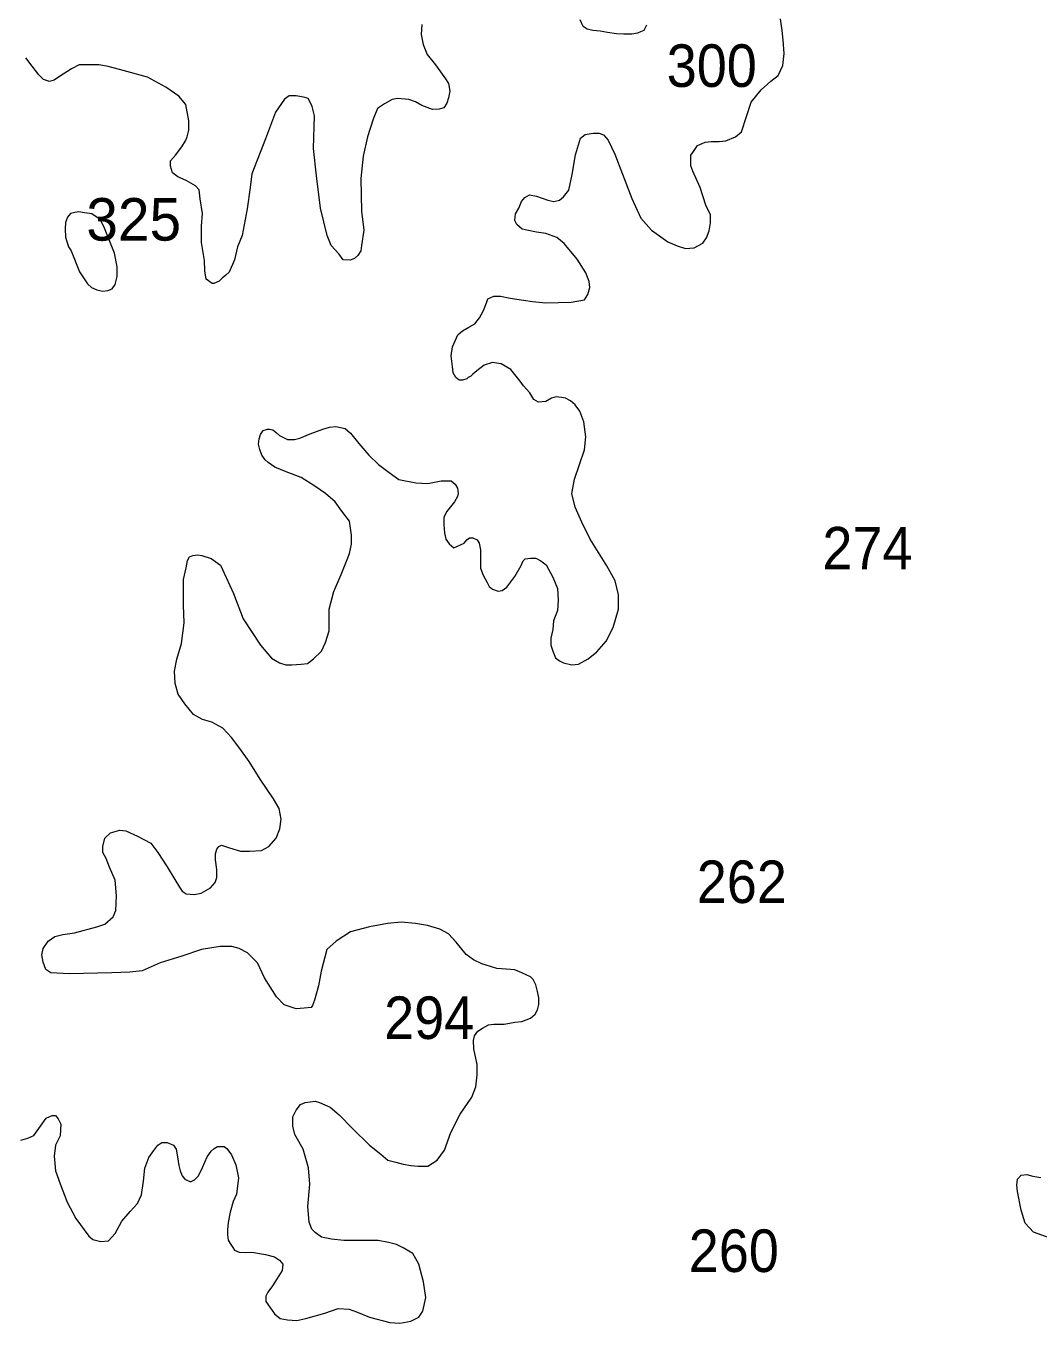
# Model space of a CAD drawing. Extents: x 445.4 to 500, y 8728.7 to 8784.
# Drawn here: x 482.088 to 485.899, y 8747.768 to 8752.648 of the extents above; entities that cross this region are included whole.
import ezdxf

# ---------------------------------------------------------------- set-up
doc = ezdxf.new("R2010")
doc.units = 0
doc.header["$LTSCALE"] = 0.064
doc.layers.add('2', color=7, linetype='Continuous', lineweight=13)
doc.layers.add('21', color=7, linetype='Continuous')

msp = doc.modelspace()

# ---------------------------------------------------------------- linework, layer by layer
at = {"layer": '2'}
for points in [[(484.0975, 8751.9926), (484.1123, 8752.0049), (484.1321, 8752.0296), (484.1444, 8752.0888), (484.1568, 8752.1628), (484.1766, 8752.2254), (484.1939, 8752.2402), (484.2236, 8752.2452), (484.2458, 8752.2452), (484.2631, 8752.2378), (484.2804, 8752.218), (484.3051, 8752.1662), (484.3347, 8752.0898), (484.3693, 8751.9985), (484.4039, 8751.9245), (484.4435, 8751.8801), (484.5052, 8751.8357), (484.5398, 8751.821), (484.5719, 8751.8111), (484.6041, 8751.8136), (484.6362, 8751.8308), (484.651, 8751.8505), (484.6609, 8751.8777), (484.6658, 8751.9073), (484.6658, 8751.9369), (484.6485, 8751.9739), (484.6263, 8752.0405), (484.5991, 8752.1021), (484.5917, 8752.1218), (484.5917, 8752.144), (484.5917, 8752.1613), (484.6016, 8752.1761), (484.6164, 8752.1983), (484.6337, 8752.2057), (484.6461, 8752.2106), (484.6683, 8752.2131), (484.6979, 8752.2131), (484.7227, 8752.2156), (484.7597, 8752.2304), (484.782, 8752.2501), (484.8017, 8752.3068), (484.819, 8752.3611), (484.8561, 8752.4079), (484.8931, 8752.44), (484.9203, 8752.4622), (484.9376, 8752.4992), (484.9425, 8752.5442), (484.9391, 8752.5945), (484.9357, 8752.6313), (484.929, 8752.6749)], [(483.579, 8752.6535), (483.5768, 8752.6156), (483.5835, 8752.5778), (483.5991, 8752.54), (483.6303, 8752.5022), (483.6548, 8752.4666), (483.6682, 8752.4488), (483.6793, 8752.431), (483.6838, 8752.4021), (483.6793, 8752.3776), (483.6726, 8752.3576), (483.6615, 8752.3398), (483.6436, 8752.3353), (483.6191, 8752.3331), (483.579, 8752.3487), (483.5545, 8752.362), (483.53, 8752.3709), (483.4876, 8752.3754), (483.4676, 8752.3709), (483.4386, 8752.3553), (483.4118, 8752.3375), (483.3962, 8752.2975), (483.374, 8752.2307)], [(484.4246, 8752.6511), (484.4143, 8752.6307), (484.4024, 8752.6256), (484.3904, 8752.6205), (484.37, 8752.6171), (484.3393, 8752.6171), (484.312, 8752.6188), (484.2778, 8752.6239), (484.2505, 8752.629), (484.2232, 8752.6307), (484.2011, 8752.6358), (484.1857, 8752.646), (484.1755, 8752.6716)], [(483.374, 8752.2307), (483.3581, 8752.1581), (483.3492, 8752.0735), (483.3514, 8751.9512), (483.3603, 8751.88), (483.3514, 8751.8221), (483.3492, 8751.8021), (483.338, 8751.7843), (483.3247, 8751.7732), (483.3091, 8751.7665), (483.2823, 8751.7687), (483.2667, 8751.791), (483.2378, 8751.8221), (483.2221, 8751.8599), (483.1976, 8751.9623), (483.182, 8752.0846), (483.1709, 8752.187), (483.1749, 8752.3099), (483.166, 8752.3455), (483.1571, 8752.3633), (483.1504, 8752.3745), (483.1392, 8752.3789), (483.1058, 8752.3856), (483.0791, 8752.3856), (483.0612, 8752.3722), (483.0278, 8752.3233), (482.9899, 8752.2232), (482.9386, 8752.0919), (482.9319, 8752.0407), (482.9208, 8751.9606), (482.9028, 8751.8596), (482.8849, 8751.8174), (482.8738, 8751.7684), (482.8537, 8751.7217), (482.8404, 8751.7106), (482.827, 8751.6994), (482.8158, 8751.6883), (482.7958, 8751.6794), (482.7891, 8751.6794), (482.7668, 8751.695), (482.7623, 8751.7261), (482.7601, 8751.7662), (482.749, 8751.8329), (482.749, 8751.8952), (482.7534, 8751.9419), (482.7445, 8751.9976), (482.7401, 8752.0309), (482.7267, 8752.0465), (482.691, 8752.0665), (482.6598, 8752.0799), (482.6398, 8752.0955), (482.6331, 8752.1199), (482.6331, 8752.14), (482.6509, 8752.1622), (482.6754, 8752.1934), (482.6888, 8752.2156), (482.6955, 8752.2312), (482.7022, 8752.2556), (482.7022, 8752.2912), (482.6908, 8752.3526), (482.664, 8752.3838), (482.615, 8752.4171), (482.5459, 8752.455), (482.44, 8752.484), (482.3976, 8752.4951), (482.3642, 8752.5018), (482.3374, 8752.5018), (482.2884, 8752.5018), (482.2594, 8752.4862), (482.2104, 8752.4551), (482.1948, 8752.4439), (482.177, 8752.4395), (482.1547, 8752.4462), (482.1368, 8752.464), (482.1123, 8752.4973), (482.0878, 8752.5285)], [(484.0076, 8750.6454), (484.0274, 8750.6356), (484.0472, 8750.6208), (484.0719, 8750.5739), (484.0892, 8750.532), (484.0919, 8750.4883), (484.0895, 8750.4489), (484.0746, 8750.4094), (484.0722, 8750.3774), (484.0648, 8750.3453), (484.0648, 8750.3182), (484.0722, 8750.296), (484.0821, 8750.2713), (484.0969, 8750.259), (484.1117, 8750.2516), (484.1438, 8750.2442), (484.1685, 8750.2466), (484.2056, 8750.2664), (484.2377, 8750.2935), (484.2723, 8750.333), (484.2995, 8750.3848), (484.3193, 8750.4538), (484.3193, 8750.5081), (484.3069, 8750.5599), (484.2748, 8750.6166), (484.213, 8750.7177), (484.181, 8750.7806), (484.1563, 8750.8373), (484.1439, 8750.8891), (484.1538, 8750.9434), (484.191, 8751.0528), (484.1959, 8751.1021), (484.1885, 8751.1589), (484.1737, 8751.1983), (484.1564, 8751.223), (484.1391, 8751.2378), (484.1193, 8751.2477), (484.1045, 8751.2501), (484.0847, 8751.2526), (484.0674, 8751.2477), (484.0452, 8751.2353), (484.018, 8751.2329), (484.0007, 8751.2427), (483.9859, 8751.2674), (483.9612, 8751.2945), (483.9488, 8751.3118), (483.9142, 8751.3549), (483.8771, 8751.3771), (483.8598, 8751.3796), (483.845, 8751.3821), (483.8129, 8751.3722), (483.7857, 8751.35), (483.7709, 8751.3377), (483.7634, 8751.3303), (483.7536, 8751.3253), (483.7486, 8751.3204), (483.7313, 8751.3155), (483.719, 8751.3155), (483.7066, 8751.3253), (483.6967, 8751.3426), (483.6943, 8751.3673), (483.6893, 8751.4067), (483.6943, 8751.4413), (483.714, 8751.4856), (483.7313, 8751.5004), (483.756, 8751.5152), (483.7783, 8751.5276), (483.7956, 8751.5498), (483.8104, 8751.5769), (483.8227, 8751.6065), (483.8277, 8751.6213), (483.8499, 8751.6312), (483.8746, 8751.6312), (483.9117, 8751.6238), (483.9611, 8751.6164), (483.9957, 8751.6114), (484.0451, 8751.6065), (484.1415, 8751.609), (484.1914, 8751.6177), (484.2037, 8751.6374), (484.2112, 8751.6646), (484.2087, 8751.6868), (484.1963, 8751.7188), (484.1642, 8751.7706), (484.1148, 8751.8298), (484.0876, 8751.852), (484.0456, 8751.8668), (484.011, 8751.8717), (483.974, 8751.8791), (483.9567, 8751.8841), (483.9369, 8751.9013), (483.9295, 8751.9161), (483.932, 8751.9408), (483.9443, 8751.963), (483.9542, 8751.9877), (483.9665, 8752.0025), (483.9838, 8752.0123), (484.011, 8752.0074), (484.053, 8751.9926), (484.0753, 8751.9877), (484.0975, 8751.9926)], [(482.6966, 8750.6365), (482.704, 8750.6513), (482.7164, 8750.6562), (482.7337, 8750.6587), (482.751, 8750.6562), (482.7856, 8750.6439), (482.8202, 8750.6192), (482.8424, 8750.5724), (482.8696, 8750.5132), (482.9067, 8750.417), (482.9709, 8750.3183), (483.0129, 8750.269), (483.0425, 8750.2517), (483.0673, 8750.2443), (483.0895, 8750.2443), (483.1241, 8750.2468), (483.1488, 8750.2493), (483.171, 8750.2665), (483.2007, 8750.2961), (483.2155, 8750.3282), (483.2303, 8750.3726), (483.2303, 8750.4219), (483.2303, 8750.454), (483.2476, 8750.5206), (483.2748, 8750.5847), (483.2946, 8750.634), (483.3069, 8750.6636), (483.3143, 8750.6981), (483.3143, 8750.7327), (483.3069, 8750.7845), (483.2775, 8750.823), (483.2528, 8750.8575), (483.2158, 8750.8896), (483.1762, 8750.9167), (483.1243, 8750.9488), (483.0675, 8750.9709), (483.0255, 8750.9882), (483.0008, 8751.0055), (482.9885, 8751.0153), (482.9761, 8751.0326), (482.9687, 8751.0548), (482.9637, 8751.0745), (482.9662, 8751.0943), (482.9712, 8751.1115), (482.981, 8751.1263), (482.9983, 8751.1313), (483.0058, 8751.1313), (483.0181, 8751.1288), (483.0305, 8751.1189), (483.0428, 8751.1066), (483.0725, 8751.0918), (483.0996, 8751.0918), (483.1194, 8751.0967), (483.1589, 8751.114), (483.2059, 8751.1313), (483.2306, 8751.1387), (483.2553, 8751.1411), (483.2899, 8751.1337), (483.3097, 8751.1165), (483.3418, 8751.077), (483.3788, 8751.0326), (483.4159, 8750.9981), (483.4554, 8750.9685), (483.4925, 8750.9414), (483.5567, 8750.929), (483.6012, 8750.9266), (483.6518, 8750.9365), (483.6889, 8750.9365), (483.7037, 8750.9241), (483.7136, 8750.9093), (483.7161, 8750.8896), (483.7136, 8750.8773), (483.7012, 8750.8575), (483.6716, 8750.8205), (483.6617, 8750.7984), (483.6617, 8750.7712), (483.6642, 8750.7416), (483.6691, 8750.717), (483.6815, 8750.6997), (483.6988, 8750.6849), (483.7383, 8750.7022), (483.7482, 8750.7145), (483.7581, 8750.7219), (483.7704, 8750.7219), (483.7877, 8750.7145), (483.7951, 8750.7022), (483.8001, 8750.6775), (483.8001, 8750.6084), (483.81, 8750.5813), (483.8248, 8750.5542), (483.8322, 8750.5394), (483.8446, 8750.5295), (483.8668, 8750.5221), (483.8816, 8750.5246), (483.8989, 8750.5369), (483.9286, 8750.5764), (483.9533, 8750.6183), (483.9607, 8750.6356), (483.9681, 8750.643), (483.9879, 8750.6454), (484.0076, 8750.6454)], [(483.5553, 8749.2715), (483.5009, 8749.2764), (483.449, 8749.2715), (483.3823, 8749.2591), (483.3106, 8749.2394), (483.2563, 8749.2049), (483.2217, 8749.1728), (483.1995, 8749.0914), (483.1896, 8749.0372), (483.1748, 8748.9829), (483.1673, 8748.9632), (483.1624, 8748.9558), (483.1352, 8748.9533), (483.1056, 8748.9508), (483.0611, 8748.9656), (483.0314, 8748.9952), (482.987, 8749.0668), (482.9598, 8749.1235), (482.9227, 8749.1605), (482.8906, 8749.1777), (482.8634, 8749.1851), (482.819, 8749.1851), (482.7498, 8749.1728), (482.6757, 8749.1481), (482.5941, 8749.1235), (482.5259, 8749.0936), (482.479, 8749.0887), (482.4122, 8749.0862), (482.2516, 8749.0813), (482.1825, 8749.0862), (482.1627, 8749.0986), (482.1528, 8749.1257), (482.1479, 8749.1528), (482.1528, 8749.1775), (482.1726, 8749.2046), (482.1973, 8749.2219), (482.2269, 8749.2293), (482.2714, 8749.2367), (482.3554, 8749.2589), (482.3851, 8749.2688), (482.4172, 8749.2959), (482.4271, 8749.3205), (482.4295, 8749.3748), (482.4246, 8749.434), (482.4024, 8749.4833), (482.39, 8749.5162), (482.3777, 8749.5384), (482.3777, 8749.5606), (482.3851, 8749.5926), (482.4073, 8749.6124), (482.4419, 8749.6222), (482.4641, 8749.6198), (482.5086, 8749.6), (482.558, 8749.5729), (482.5852, 8749.5384), (482.6198, 8749.4841), (482.6495, 8749.4373), (482.6668, 8749.4077), (482.6766, 8749.3929), (482.6915, 8749.383), (482.7211, 8749.3805), (482.7483, 8749.3855), (482.7829, 8749.4052), (482.8002, 8749.4249), (482.8076, 8749.4447), (482.8076, 8749.4743), (482.8026, 8749.5113), (482.8026, 8749.5335), (482.8076, 8749.5507), (482.815, 8749.5606), (482.8249, 8749.5655), (482.8397, 8749.5606), (482.8545, 8749.5556), (482.8965, 8749.5433), (482.9311, 8749.5433), (482.9756, 8749.5458), (483.0028, 8749.5606), (483.03, 8749.5926), (483.0448, 8749.6272), (483.0497, 8749.6642), (483.0423, 8749.7036), (483.0201, 8749.7406), (482.9707, 8749.8146), (482.9288, 8749.8803), (482.8942, 8749.9296), (482.8621, 8749.9716), (482.83, 8750.0061), (482.788, 8750.0283), (482.7534, 8750.0382), (482.7188, 8750.0579), (482.6867, 8750.0974), (482.662, 8750.1344), (482.6496, 8750.1738), (482.6471, 8750.2207), (482.657, 8750.2651), (482.6743, 8750.3243), (482.6843, 8750.4022), (482.6818, 8750.4688), (482.6818, 8750.565), (482.6917, 8750.6094), (482.6966, 8750.6365)], [(483.0434, 8748.0048), (483.0558, 8747.99), (483.0533, 8747.9653), (483.0409, 8747.9456), (483.0162, 8747.9086), (482.9989, 8747.8839), (482.9915, 8747.8691), (482.9915, 8747.8494), (483.0064, 8747.8272), (483.0237, 8747.8025), (483.0459, 8747.7853), (483.0731, 8747.7803), (483.1077, 8747.7779), (483.1422, 8747.7853), (483.2139, 8747.805), (483.2633, 8747.8223), (483.3053, 8747.8198), (483.3325, 8747.8099), (483.3819, 8747.7902), (483.4585, 8747.7705), (483.4956, 8747.768), (483.5376, 8747.7754), (483.5672, 8747.7902), (483.5821, 8747.8124), (483.5944, 8747.8642), (483.5845, 8747.9234), (483.5672, 8747.99), (483.545, 8748.0294), (483.5079, 8748.0516), (483.4832, 8748.064), (483.4536, 8748.0714), (483.414, 8748.0788), (483.2856, 8748.0788), (483.2386, 8748.0837), (483.2015, 8748.0911), (483.1768, 8748.1084), (483.1645, 8748.1207), (483.1546, 8748.1478), (483.1497, 8748.207), (483.1571, 8748.2909), (483.1521, 8748.3525), (483.1324, 8748.4216), (483.1002, 8748.4772), (483.0928, 8748.5092), (483.0928, 8748.5437), (483.1052, 8748.5684), (483.1225, 8748.5906), (483.1398, 8748.598), (483.1768, 8748.6029), (483.1941, 8748.598), (483.2336, 8748.5807), (483.2682, 8748.5511), (483.3177, 8748.4994), (483.3819, 8748.4377), (483.4239, 8748.4032), (483.4511, 8748.381), (483.4807, 8748.3736), (483.5079, 8748.3662), (483.5376, 8748.3612), (483.5647, 8748.3588), (483.6018, 8748.3588), (483.6364, 8748.381), (483.6636, 8748.418), (483.6883, 8748.4846), (483.7229, 8748.5536), (483.7673, 8748.6177), (483.7822, 8748.6572), (483.7871, 8748.7016), (483.7871, 8748.7411), (483.7748, 8748.8002), (483.7727, 8748.831), (483.7776, 8748.8483), (483.79, 8748.8656), (483.8073, 8748.8779), (483.8295, 8748.8902), (483.8493, 8748.8927), (483.8888, 8748.8927), (483.9284, 8748.9001), (483.9555, 8748.9026), (483.9877, 8748.9149), (484.005, 8748.9297), (484.0148, 8748.947), (484.0198, 8748.9667), (484.0198, 8748.9914), (484.0148, 8749.016), (484.0074, 8749.0407), (483.9975, 8749.0604), (483.9877, 8749.0703), (483.9555, 8749.0851), (483.9284, 8749.0974), (483.8962, 8749.0999), (483.8617, 8749.1023), (483.8369, 8749.1097), (483.8048, 8749.1196), (483.7727, 8749.1344), (483.7455, 8749.1541), (483.7085, 8749.201), (483.6788, 8749.232), (483.6467, 8749.2493), (483.5997, 8749.2641), (483.5553, 8749.2715)], [(482.0686, 8748.4564), (482.0958, 8748.4638), (482.118, 8748.4737), (482.1427, 8748.5082), (482.165, 8748.5385), (482.1872, 8748.5483), (482.1996, 8748.5483), (482.2094, 8748.536), (482.2193, 8748.5163), (482.2168, 8748.4719), (482.1996, 8748.4374), (482.1946, 8748.3954), (482.1996, 8748.3412), (482.2168, 8748.2918), (482.244, 8748.2228), (482.2761, 8748.1611), (482.3256, 8748.0945), (482.3404, 8748.0822), (482.37, 8748.0748), (482.3997, 8748.0773), (482.4244, 8748.1044), (482.4491, 8748.1513), (482.4812, 8748.1883), (482.5084, 8748.2178), (482.5232, 8748.2499), (482.5306, 8748.3017), (482.5356, 8748.351), (482.5504, 8748.3905), (482.5702, 8748.4176), (482.585, 8748.4374), (482.5998, 8748.4472), (482.6196, 8748.4472), (482.6443, 8748.4374), (482.6542, 8748.4226), (482.6591, 8748.393), (482.6641, 8748.3609), (482.669, 8748.3412), (482.6764, 8748.3214), (482.6863, 8748.3091), (482.7085, 8748.2992), (482.7234, 8748.3066), (482.7382, 8748.3214), (482.753, 8748.3535), (482.7703, 8748.393), (482.7851, 8748.4152), (482.7975, 8748.425), (482.8098, 8748.4324), (482.8345, 8748.4324), (482.8444, 8748.425), (482.8617, 8748.4004), (482.879, 8748.3634), (482.8889, 8748.314), (482.8815, 8748.2524), (482.8691, 8748.2252), (482.8568, 8748.1858), (482.8494, 8748.1463), (482.8469, 8748.1192), (482.8469, 8748.0995), (482.8494, 8748.0797), (482.8568, 8748.0674), (482.8667, 8748.0526), (482.8741, 8748.0427), (482.8914, 8748.0353), (482.9136, 8748.0329), (482.9383, 8748.0353), (482.9902, 8748.0255), (483.0237, 8748.0171), (483.0434, 8748.0048)], [(485.9445, 8748.088), (485.8818, 8748.1104), (485.8504, 8748.1439), (485.8348, 8748.1931), (485.8213, 8748.2624), (485.8191, 8748.287), (485.8213, 8748.3093), (485.8348, 8748.325), (485.8571, 8748.3272), (485.8795, 8748.3205), (485.9087, 8748.316)]]:
    msp.add_lwpolyline(points, dxfattribs=at)
msp.add_lwpolyline([(482.258, 8751.8024), (482.2904, 8751.7229), (482.32, 8751.6772), (482.3347, 8751.664), (482.3554, 8751.6551), (482.3775, 8751.6507), (482.3967, 8751.6522), (482.4129, 8751.6596), (482.4247, 8751.6758), (482.4321, 8751.7052), (482.4321, 8751.742), (482.4218, 8751.7936), (482.3819, 8751.8937), (482.3672, 8751.9203), (482.3362, 8751.9409), (482.3082, 8751.9453), (482.2875, 8751.9482), (482.2727, 8751.9468), (482.2565, 8751.9424), (482.2447, 8751.9291), (482.2373, 8751.9085), (482.2358, 8751.8849), (482.2373, 8751.854), (482.2491, 8751.8172)], close=True, dxfattribs=at)

# ---------------------------------------------------------------- texts
at = {"layer": '21', "width": 0.95}
for s, p in [('300', (484.5008, 8752.4187)), ('274', (485.0868, 8750.6033)), ('262', (484.614, 8749.3483)), ('294', (483.4369, 8748.8368)), ('260', (484.5838, 8747.9602))]:
    msp.add_text(s, height=0.16, dxfattribs=at).set_placement(p)
at = {"layer": '21'}
msp.add_text('325', height=0.16, dxfattribs=at).set_placement((482.3157, 8751.8404))

doc.saveas('drawing.dxf')
